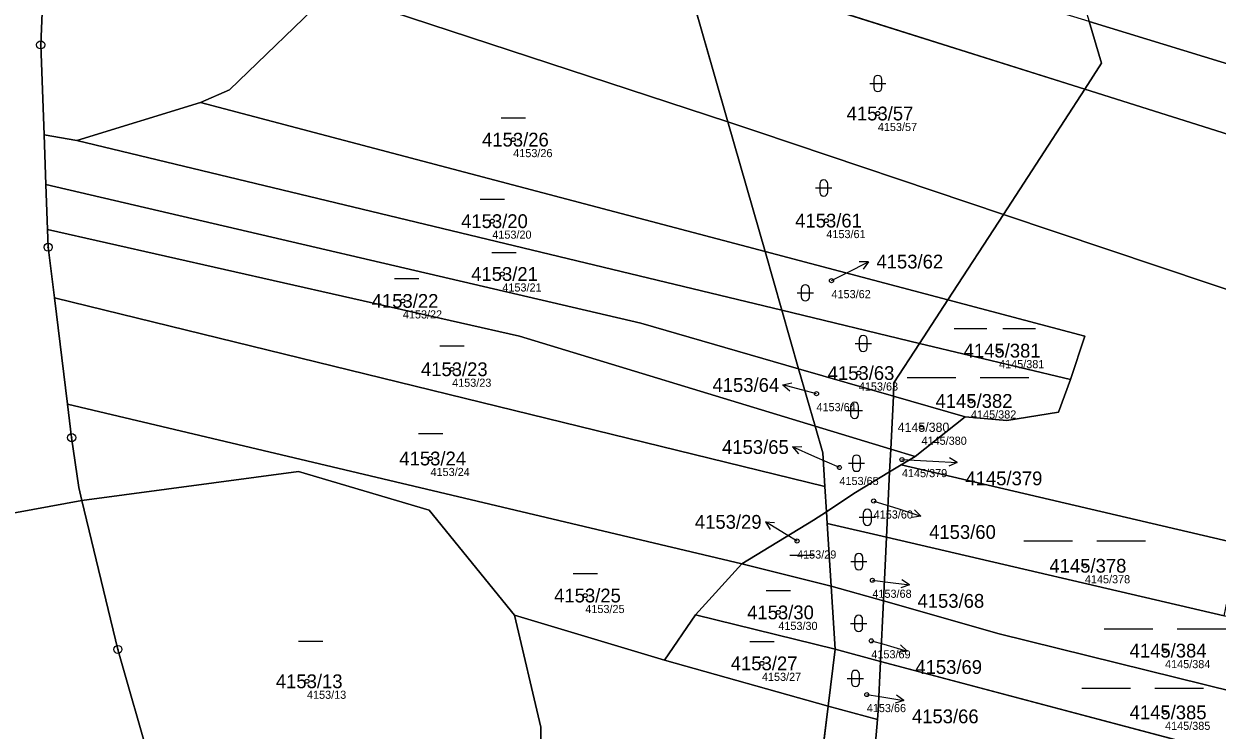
# Model space of a CAD drawing. Extents: x -739214 to -733252, y -1147612 to -1142842.
# Drawn here: x -736501.5 to -736354.4, y -1147051.9 to -1146964.8 of the extents above; entities that cross this region are included whole.
import ezdxf

# ---------------------------------------------------------------- set-up
doc = ezdxf.new("R2010")
doc.units = 0
for name, color, linetype in [('Definiční body', 7, 'Continuous'), ('Hranice parcel', 7, 'Continuous'), ('Parcelní čísla', 7, 'Continuous'), ('Polygon parcely', 7, 'Continuous'), ('Pop  PČ popisy', 7, 'Continuous'), ('Značky bodu BP', 7, 'Continuous'), ('Značky kultur', 7, 'Continuous')]:
    doc.layers.add(name, color=color, linetype=linetype)

msp = doc.modelspace()

# ---------------------------------------------------------------- linework, layer by layer
at = {"layer": 'Definiční body'}
for centre in [(-736396.25, -1146975.85), (-736441.17, -1146979.07), (-736443.75, -1146989.12), (-736402.59, -1146989.05), (-736442.51, -1146995.63), (-736401.96, -1146996.45), (-736454.77, -1146998.95), (-736381.31, -1147005.08), (-736448.7, -1147007.37), (-736398.59, -1147007.84), (-736403.81, -1147010.38), (-736384.77, -1147011.28), (-736390.87, -1147014.52), (-736451.36, -1147018.37), (-736393.28, -1147018.51), (-736400.98, -1147019.48), (-736396.76, -1147023.61), (-736406.2, -1147028.54), (-736370.74, -1147031.59), (-736396.92, -1147033.38), (-736432.29, -1147035.26), (-736408.51, -1147037.34), (-736397.05, -1147040.84), (-736360.86, -1147042.05), (-736410.53, -1147043.62), (-736466.58, -1147045.83), (-736397.61, -1147047.47), (-736360.86, -1147049.66)]:
    msp.add_circle(centre, 0.25, dxfattribs=at)
at = {"layer": 'Hranice parcel'}
for p, q in [((-736414.72, -1146976.89), (-736420.36, -1146957.18)), ((-736370.75, -1146972.84), (-736420.36, -1146957.18)), ((-736463.61, -1146960.83), (-736414.72, -1146976.89)), ((-736370.75, -1146972.84), (-736380.78, -1146988.28)), ((-736494.93, -1146979.18), (-736479.72, -1146974.48)), ((-736410.14, -1146992.86), (-736479.72, -1146974.48)), ((-736410.14, -1146992.86), (-736414.72, -1146976.89)), ((-736498.98, -1146978.47), (-736494.93, -1146979.18)), ((-736498.98, -1146978.47), (-736498.76, -1146984.58)), ((-736494.93, -1146979.18), (-736408.07, -1147000.09)), ((-736498.76, -1146984.58), (-736498.55, -1146990.15)), ((-736380.78, -1146988.28), (-736387.62, -1146998.81)), ((-736408.07, -1147000.09), (-736410.14, -1146992.86)), ((-736410.14, -1146992.86), (-736387.62, -1146998.81)), ((-736497.7, -1146998.58), (-736402.78, -1147021.81)), ((-736497.7, -1146998.58), (-736496.09, -1147011.66)), ((-736406.01, -1147007.31), (-736408.07, -1147000.09)), ((-736408.07, -1147000.09), (-736391.1, -1147004.18)), ((-736387.62, -1146998.81), (-736391.1, -1147004.18)), ((-736391.1, -1147004.18), (-736372.52, -1147008.65)), ((-736403.98, -1147014.38), (-736406.01, -1147007.31)), ((-736406.01, -1147007.31), (-736394.34, -1147010.67)), ((-736496.09, -1147011.66), (-736413.02, -1147031.37)), ((-736496.09, -1147011.66), (-736495.58, -1147015.8)), ((-736394.34, -1147010.67), (-736394.66, -1147017.23)), ((-736385.51, -1147013.22), (-736394.34, -1147010.67)), ((-736385.51, -1147013.22), (-736391.66, -1147018.14)), ((-736403.98, -1147014.38), (-736394.66, -1147017.23)), ((-736495.58, -1147015.8), (-736494.71, -1147021.94)), ((-736394.66, -1147017.23), (-736394.8, -1147020.03)), ((-736391.66, -1147018.14), (-736394.66, -1147017.23)), ((-736393.36, -1147019.17), (-736394.8, -1147020.03)), ((-736391.66, -1147018.14), (-736393.36, -1147019.17)), ((-736393.36, -1147019.17), (-736351.73, -1147028.87)), ((-736394.8, -1147020.03), (-736395.19, -1147028.08)), ((-736494.71, -1147021.94), (-736494.33, -1147023.53)), ((-736402.58, -1147024.93), (-736402.78, -1147021.81)), ((-736519.42, -1147028.13), (-736494.33, -1147023.53)), ((-736494.33, -1147023.53), (-736489.88, -1147041.9)), ((-736402.49, -1147026.38), (-736402.58, -1147024.93)), ((-736402, -1147034.09), (-736402.49, -1147026.38)), ((-736402.49, -1147026.38), (-736395.19, -1147028.08)), ((-736395.19, -1147028.08), (-736395.57, -1147035.92)), ((-736395.19, -1147028.08), (-736353.57, -1147037.76)), ((-736418.72, -1147037.63), (-736413.02, -1147031.37)), ((-736413.02, -1147031.37), (-736402, -1147034.09)), ((-736401.51, -1147041.89), (-736402, -1147034.09)), ((-736402, -1147034.09), (-736395.57, -1147035.92)), ((-736395.57, -1147035.92), (-736395.93, -1147043.37)), ((-736441, -1147037.67), (-736422.53, -1147043.22)), ((-736422.53, -1147043.22), (-736418.72, -1147037.63)), ((-736401.51, -1147041.89), (-736418.72, -1147037.63)), ((-736489.88, -1147041.9), (-736485.82, -1147056.11)), ((-736402.37, -1147048.89), (-736401.51, -1147041.89)), ((-736395.93, -1147043.37), (-736401.51, -1147041.89)), ((-736422.53, -1147043.22), (-736402.37, -1147048.89)), ((-736395.93, -1147043.37), (-736295.63, -1147069.98)), ((-736404.14, -1147063.39), (-736402.37, -1147048.89)), ((-736402.37, -1147048.89), (-736396.31, -1147050.54)), ((-736396.31, -1147050.54), (-736397.58, -1147065.22))]:
    msp.add_line(p, q, dxfattribs=at)
for points in [[(-736370.21, -1146964.53), (-736283.47, -1146991.08), (-736281.56, -1146974.57), (-736354.59, -1146951.75), (-736406.69, -1146934.83)], [(-736479.72, -1146974.48), (-736476.14, -1146972.92), (-736463.61, -1146960.83)], [(-736499.2, -1146963.41), (-736499.39, -1146967.39), (-736498.98, -1146978.47)], [(-736370.21, -1146964.53), (-736368.68, -1146969.65), (-736370.75, -1146972.84)], [(-736279.44, -1147022.3), (-736282.69, -1147000.26), (-736339.11, -1146982.83), (-736370.75, -1146972.84)], [(-736414.72, -1146976.89), (-736411.02, -1146978.1), (-736380.78, -1146988.28)], [(-736498.76, -1146984.58), (-736425.44, -1147001.7), (-736406.01, -1147007.31)], [(-736380.78, -1146988.28), (-736355.2, -1146996.9), (-736279.44, -1147022.3)], [(-736498.55, -1146990.15), (-736440.39, -1147003.28), (-736403.98, -1147014.38)], [(-736498.55, -1146990.15), (-736498.47, -1146992.33), (-736497.7, -1146998.58)], [(-736387.62, -1146998.81), (-736370.73, -1147003.28), (-736372.52, -1147008.65)], [(-736391.1, -1147004.18), (-736394.26, -1147009.04), (-736394.34, -1147010.67)], [(-736372.52, -1147008.65), (-736373.99, -1147012.67), (-736380.36, -1147013.67), (-736385.51, -1147013.22)], [(-736402.78, -1147021.81), (-736403.04, -1147017.67), (-736403.98, -1147014.38)], [(-736441, -1147037.67), (-736451.53, -1147024.75), (-736467.62, -1147019.98), (-736494.33, -1147023.53)], [(-736394.8, -1147020.03), (-736399.2, -1147022.69), (-736402.58, -1147024.93)], [(-736413.02, -1147031.37), (-736404.18, -1147025.99), (-736402.58, -1147024.93)], [(-736395.57, -1147035.92), (-736381.3, -1147040), (-736337.78, -1147050.74), (-736297.53, -1147062.15)], [(-736437.73, -1147054.73), (-736437.77, -1147051.48), (-736441, -1147037.67)], [(-736395.93, -1147043.37), (-736396.22, -1147049.48), (-736396.31, -1147050.54)]]:
    msp.add_lwpolyline(points, dxfattribs=at)
at = {"layer": 'Polygon parcely'}
for points in [[(-736479.72, -1146974.48), (-736476.14, -1146972.92), (-736463.61, -1146960.83), (-736450.63, -1146947.63), (-736443.25, -1146941.81), (-736421.71, -1146930.31), (-736416.68, -1146929.01), (-736415.98, -1146924.1), (-736409.93, -1146915.22), (-736431.15, -1146920.99), (-736444.67, -1146924.67), (-736482.18, -1146957.72), (-736499.2, -1146963.41), (-736499.39, -1146967.39), (-736498.98, -1146978.47), (-736494.93, -1146979.18)], [(-736281.56, -1146974.57), (-736354.59, -1146951.75), (-736406.69, -1146934.83), (-736401.95, -1146942.67), (-736371.11, -1146961.51), (-736370.21, -1146964.53), (-736283.47, -1146991.08)], [(-736450.63, -1146947.63), (-736463.61, -1146960.83), (-736414.72, -1146976.89), (-736420.36, -1146957.18)], [(-736420.36, -1146957.18), (-736370.75, -1146972.84), (-736368.68, -1146969.65), (-736370.21, -1146964.53), (-736399.96, -1146955.42), (-736419.56, -1146949.26), (-736420.58, -1146956.41)], [(-736494.33, -1147023.53), (-736494.71, -1147021.94), (-736495.58, -1147015.8), (-736496.09, -1147011.66), (-736497.7, -1146998.58), (-736498.47, -1146992.33), (-736498.55, -1146990.15), (-736498.76, -1146984.58), (-736498.98, -1146978.47), (-736499.39, -1146967.39), (-736499.2, -1146963.41), (-736524.58, -1146952.15), (-736524.67, -1146953.1), (-736524.91, -1146956.33), (-736525.29, -1146976.58), (-736522.39, -1147006.49), (-736519.42, -1147028.13)], [(-736370.75, -1146972.84), (-736420.36, -1146957.18), (-736414.72, -1146976.89), (-736411.02, -1146978.1), (-736380.78, -1146988.28)], [(-736410.14, -1146992.86), (-736414.72, -1146976.89), (-736463.61, -1146960.83), (-736476.14, -1146972.92), (-736479.72, -1146974.48)], [(-736339.11, -1146982.83), (-736370.75, -1146972.84), (-736380.78, -1146988.28), (-736355.2, -1146996.9), (-736279.44, -1147022.3), (-736282.69, -1147000.26)], [(-736408.07, -1147000.09), (-736410.14, -1146992.86), (-736479.72, -1146974.48), (-736494.93, -1146979.18)], [(-736387.62, -1146998.81), (-736380.78, -1146988.28), (-736411.02, -1146978.1), (-736414.72, -1146976.89), (-736410.14, -1146992.86)], [(-736498.76, -1146984.58), (-736425.44, -1147001.7), (-736406.01, -1147007.31), (-736408.07, -1147000.09), (-736494.93, -1146979.18), (-736498.98, -1146978.47)], [(-736403.98, -1147014.38), (-736406.01, -1147007.31), (-736425.44, -1147001.7), (-736498.76, -1146984.58), (-736498.55, -1146990.15), (-736440.39, -1147003.28)], [(-736279.44, -1147022.3), (-736355.2, -1146996.9), (-736380.78, -1146988.28), (-736387.62, -1146998.81), (-736370.73, -1147003.28), (-736372.52, -1147008.65), (-736373.99, -1147012.67), (-736380.36, -1147013.67), (-736385.51, -1147013.22), (-736391.66, -1147018.14), (-736393.36, -1147019.17), (-736351.73, -1147028.87), (-736313.64, -1147025.45), (-736291.38, -1147045.81), (-736271.13, -1147047.16), (-736278.9, -1147028.61)], [(-736403.04, -1147017.67), (-736403.98, -1147014.38), (-736440.39, -1147003.28), (-736498.55, -1146990.15), (-736498.47, -1146992.33), (-736497.7, -1146998.58), (-736402.78, -1147021.81)], [(-736408.07, -1147000.09), (-736391.1, -1147004.18), (-736387.62, -1146998.81), (-736410.14, -1146992.86)], [(-736413.02, -1147031.37), (-736404.18, -1147025.99), (-736402.58, -1147024.93), (-736402.78, -1147021.81), (-736497.7, -1146998.58), (-736496.09, -1147011.66)], [(-736406.01, -1147007.31), (-736394.34, -1147010.67), (-736394.26, -1147009.04), (-736391.1, -1147004.18), (-736408.07, -1147000.09)], [(-736387.62, -1146998.81), (-736391.1, -1147004.18), (-736372.52, -1147008.65), (-736370.73, -1147003.28)], [(-736394.26, -1147009.04), (-736394.34, -1147010.67), (-736385.51, -1147013.22), (-736380.36, -1147013.67), (-736373.99, -1147012.67), (-736372.52, -1147008.65), (-736391.1, -1147004.18)], [(-736394.66, -1147017.23), (-736394.34, -1147010.67), (-736406.01, -1147007.31), (-736403.98, -1147014.38)], [(-736441, -1147037.67), (-736422.53, -1147043.22), (-736418.72, -1147037.63), (-736413.02, -1147031.37), (-736496.09, -1147011.66), (-736495.58, -1147015.8), (-736494.71, -1147021.94), (-736494.33, -1147023.53), (-736467.62, -1147019.98), (-736451.53, -1147024.75)], [(-736394.34, -1147010.67), (-736394.66, -1147017.23), (-736391.66, -1147018.14), (-736385.51, -1147013.22)], [(-736394.8, -1147020.03), (-736394.66, -1147017.23), (-736403.98, -1147014.38), (-736403.04, -1147017.67), (-736402.78, -1147021.81), (-736402.58, -1147024.93), (-736399.2, -1147022.69)], [(-736394.66, -1147017.23), (-736394.8, -1147020.03), (-736393.36, -1147019.17), (-736391.66, -1147018.14)], [(-736393.36, -1147019.17), (-736394.8, -1147020.03), (-736395.19, -1147028.08), (-736353.57, -1147037.76), (-736351.73, -1147028.87)], [(-736441, -1147037.67), (-736451.53, -1147024.75), (-736467.62, -1147019.98), (-736494.33, -1147023.53), (-736489.88, -1147041.9), (-736485.82, -1147056.11), (-736437.56, -1147070.61), (-736437.73, -1147054.73), (-736437.77, -1147051.48)], [(-736402.58, -1147024.93), (-736402.49, -1147026.38), (-736395.19, -1147028.08), (-736394.8, -1147020.03), (-736399.2, -1147022.69)], [(-736472.35, -1147143.35), (-736472.88, -1147120.96), (-736463.55, -1147107.62), (-736466.2, -1147102.77), (-736473, -1147089.54), (-736481.97, -1147067.18), (-736485.82, -1147056.11), (-736489.88, -1147041.9), (-736494.33, -1147023.53), (-736519.42, -1147028.13), (-736518.52, -1147034.68), (-736515.44, -1147044.89), (-736507.46, -1147071.67), (-736507.2, -1147072.55), (-736502.19, -1147085.46), (-736498.84, -1147094.11), (-736498.68, -1147094.44), (-736486.32, -1147120.19), (-736482.73, -1147126.2), (-736476.26, -1147137.23)], [(-736402.49, -1147026.38), (-736402.58, -1147024.93), (-736404.18, -1147025.99), (-736413.02, -1147031.37), (-736402, -1147034.09)], [(-736402, -1147034.09), (-736395.57, -1147035.92), (-736395.19, -1147028.08), (-736402.49, -1147026.38)], [(-736395.57, -1147035.92), (-736381.3, -1147040), (-736337.78, -1147050.74), (-736297.53, -1147062.15), (-736297.19, -1147053.53), (-736331.31, -1147044.36), (-736353.57, -1147037.76), (-736395.19, -1147028.08)], [(-736401.51, -1147041.89), (-736402, -1147034.09), (-736413.02, -1147031.37), (-736418.72, -1147037.63)], [(-736395.93, -1147043.37), (-736395.57, -1147035.92), (-736402, -1147034.09), (-736401.51, -1147041.89)], [(-736395.93, -1147043.37), (-736295.63, -1147069.98), (-736297.53, -1147062.15), (-736337.78, -1147050.74), (-736381.3, -1147040), (-736395.57, -1147035.92)], [(-736437.73, -1147054.73), (-736404.14, -1147063.39), (-736402.37, -1147048.89), (-736422.53, -1147043.22), (-736441, -1147037.67), (-736437.77, -1147051.48)], [(-736402.37, -1147048.89), (-736401.51, -1147041.89), (-736418.72, -1147037.63), (-736422.53, -1147043.22)], [(-736401.51, -1147041.89), (-736402.37, -1147048.89), (-736396.31, -1147050.54), (-736396.22, -1147049.48), (-736395.93, -1147043.37)], [(-736402.37, -1147048.89), (-736404.14, -1147063.39), (-736397.58, -1147065.22), (-736396.31, -1147050.54)]]:
    msp.add_lwpolyline(points, close=True, dxfattribs=at)
for points in [[(-736354.59, -1146951.75), (-736281.56, -1146974.57), (-736283.47, -1146991.08), (-736370.21, -1146964.53), (-736368.68, -1146969.65), (-736370.75, -1146972.84), (-736339.11, -1146982.83), (-736282.69, -1147000.26), (-736279.44, -1147022.3), (-736278.9, -1147028.61), (-736271.13, -1147047.16), (-736261.69, -1147063.03), (-736247.55, -1147076.5)], [(-736105.45, -1147115.99), (-736108.07, -1147110.02), (-736109.98, -1147105.68), (-736111.89, -1147103.7), (-736144.58, -1147099.47), (-736228.13, -1147087.06), (-736282.09, -1147076.06), (-736295.63, -1147069.98), (-736395.93, -1147043.37), (-736396.22, -1147049.48), (-736396.31, -1147050.54), (-736397.58, -1147065.22), (-736398.87, -1147080.28), (-736399.1, -1147082.9), (-736395.51, -1147093.81), (-736389.36, -1147119.32)]]:
    msp.add_lwpolyline(points, dxfattribs=at)
at = {"layer": 'Pop  PČ popisy'}
for p, q in [((-736400.08, -1146995.48), (-736397.41, -1146994.12)), ((-736397.41, -1146994.12), (-736398.53, -1146994.13)), ((-736397.41, -1146994.12), (-736398.07, -1146995.02)), ((-736401.96, -1146996.45), (-736400.08, -1146995.48)), ((-736407.94, -1147009.28), (-736406.84, -1147009.06)), ((-736405.04, -1147010.06), (-736407.94, -1147009.28)), ((-736407.94, -1147009.28), (-736407.1, -1147010.03)), ((-736403.81, -1147010.38), (-736405.04, -1147010.06)), ((-736406.75, -1147016.94), (-736405.63, -1147016.89)), ((-736404.01, -1147018.16), (-736406.75, -1147016.94)), ((-736406.75, -1147016.94), (-736406.04, -1147017.8)), ((-736400.98, -1147019.48), (-736404.01, -1147018.16)), ((-736393.28, -1147018.51), (-736389.46, -1147018.7)), ((-736389.46, -1147018.7), (-736386.46, -1147018.86)), ((-736386.46, -1147018.86), (-736387.49, -1147019.3)), ((-736386.46, -1147018.86), (-736387.44, -1147018.3)), ((-736396.76, -1147023.61), (-736393.79, -1147024.55)), ((-736393.79, -1147024.55), (-736390.94, -1147025.48)), ((-736390.94, -1147025.48), (-736391.73, -1147024.69)), ((-736407.54, -1147027.73), (-736410.11, -1147026.18)), ((-736410.11, -1147026.18), (-736409, -1147026.27)), ((-736410.11, -1147026.18), (-736409.51, -1147027.13)), ((-736390.94, -1147025.48), (-736392.04, -1147025.64)), ((-736406.2, -1147028.54), (-736407.54, -1147027.73)), ((-736396.92, -1147033.38), (-736395.34, -1147033.57)), ((-736395.34, -1147033.57), (-736392.36, -1147033.94)), ((-736392.36, -1147033.94), (-736393.29, -1147033.32)), ((-736392.36, -1147033.94), (-736393.42, -1147034.31)), ((-736397.05, -1147040.84), (-736395.52, -1147041.27)), ((-736395.52, -1147041.27), (-736392.64, -1147042.1)), ((-736392.64, -1147042.1), (-736393.74, -1147042.3)), ((-736392.64, -1147042.1), (-736393.46, -1147041.34)), ((-736397.61, -1147047.47), (-736396.02, -1147047.71)), ((-736396.02, -1147047.71), (-736393.06, -1147048.18)), ((-736393.06, -1147048.18), (-736394.12, -1147048.52)), ((-736393.06, -1147048.18), (-736393.97, -1147047.53))]:
    msp.add_line(p, q, dxfattribs=at)
at = {"layer": 'Značky bodu BP'}
for centre, radius in [((-736499.39, -1146967.39), 0.5), ((-736499.39, -1146967.39), 0.0303), ((-736498.47, -1146992.33), 0.5), ((-736498.47, -1146992.33), 0.0303), ((-736495.58, -1147015.8), 0.5), ((-736495.58, -1147015.8), 0.0303), ((-736489.88, -1147041.9), 0.5), ((-736489.88, -1147041.9), 0.0303)]:
    msp.add_circle(centre, radius, dxfattribs=at)
at = {"layer": 'Značky kultur'}
for p, q in [((-736397.25, -1146972.15), (-736395.25, -1146972.15)), ((-736396.75, -1146971.65), (-736396.75, -1146972.65)), ((-736395.75, -1146972.65), (-736395.75, -1146971.65)), ((-736442.67, -1146976.37), (-736439.67, -1146976.37)), ((-736403.91, -1146985.03), (-736401.91, -1146985.03)), ((-736403.41, -1146984.53), (-736403.41, -1146985.53)), ((-736402.41, -1146985.53), (-736402.41, -1146984.53)), ((-736445.25, -1146986.42), (-736442.25, -1146986.42)), ((-736443.8, -1146992.99), (-736440.8, -1146992.99)), ((-736455.81, -1146996.2), (-736452.81, -1146996.2)), ((-736406.18, -1146997.95), (-736404.18, -1146997.95)), ((-736405.68, -1146997.45), (-736405.68, -1146998.45)), ((-736404.68, -1146998.45), (-736404.68, -1146997.45)), ((-736386.86, -1147002.34), (-736382.84, -1147002.34)), ((-736380.83, -1147002.34), (-736376.81, -1147002.34)), ((-736450.2, -1147004.48), (-736447.2, -1147004.48)), ((-736399.05, -1147004.2), (-736397.05, -1147004.2)), ((-736398.55, -1147003.7), (-736398.55, -1147004.7)), ((-736397.55, -1147004.7), (-736397.55, -1147003.7)), ((-736392.65, -1147008.39), (-736386.65, -1147008.39)), ((-736383.65, -1147008.39), (-736377.65, -1147008.39)), ((-736400.12, -1147012.44), (-736398.12, -1147012.44)), ((-736399.62, -1147011.94), (-736399.62, -1147012.94)), ((-736398.62, -1147012.94), (-736398.62, -1147011.94)), ((-736452.86, -1147015.28), (-736449.86, -1147015.28)), ((-736399.88, -1147018.95), (-736397.88, -1147018.95)), ((-736399.38, -1147018.45), (-736399.38, -1147019.45)), ((-736398.38, -1147019.45), (-736398.38, -1147018.45)), ((-736398.54, -1147025.62), (-736396.54, -1147025.62)), ((-736398.04, -1147025.12), (-736398.04, -1147026.12)), ((-736397.04, -1147026.12), (-736397.04, -1147025.12)), ((-736378.28, -1147028.5), (-736372.28, -1147028.5)), ((-736369.28, -1147028.5), (-736363.28, -1147028.5)), ((-736407.11, -1147030.28), (-736404.11, -1147030.28)), ((-736399.09, -1147030.58), (-736399.09, -1147031.58)), ((-736398.09, -1147031.58), (-736398.09, -1147030.58)), ((-736399.59, -1147031.08), (-736397.59, -1147031.08)), ((-736433.79, -1147032.56), (-736430.79, -1147032.56)), ((-736410.01, -1147034.64), (-736407.01, -1147034.64)), ((-736399.12, -1147038.19), (-736399.12, -1147039.19)), ((-736398.12, -1147039.19), (-736398.12, -1147038.19)), ((-736399.62, -1147038.69), (-736397.62, -1147038.69)), ((-736368.35, -1147039.35), (-736362.35, -1147039.35)), ((-736359.35, -1147039.35), (-736353.35, -1147039.35)), ((-736467.62, -1147040.87), (-736464.62, -1147040.87)), ((-736412.03, -1147040.92), (-736409.03, -1147040.92)), ((-736400.01, -1147045.48), (-736398.01, -1147045.48)), ((-736399.51, -1147044.98), (-736399.51, -1147045.98)), ((-736398.51, -1147045.98), (-736398.51, -1147044.98)), ((-736371.13, -1147046.68), (-736365.13, -1147046.68)), ((-736362.13, -1147046.68), (-736356.13, -1147046.68))]:
    msp.add_line(p, q, dxfattribs=at)
for centre, start, end in [((-736396.25, -1146971.65), 0, 180), ((-736396.25, -1146972.65), 180, 359.9879), ((-736402.91, -1146984.53), 0, 180), ((-736402.91, -1146985.53), 180, 359.9879), ((-736405.18, -1146997.45), 0, 180), ((-736405.18, -1146998.45), 180, 359.9879), ((-736398.05, -1147003.7), 0, 180), ((-736398.05, -1147004.7), 180, 359.9879), ((-736399.12, -1147011.94), 0, 180), ((-736399.12, -1147012.94), 180, 359.9879), ((-736398.88, -1147018.45), 0, 180), ((-736398.88, -1147019.45), 180, 359.9879), ((-736397.54, -1147025.12), 0, 180), ((-736397.54, -1147026.12), 180, 359.9879), ((-736398.59, -1147030.58), 0, 180), ((-736398.59, -1147031.58), 180, 359.9879), ((-736398.62, -1147038.19), 0, 180), ((-736398.62, -1147039.19), 180, 359.9879), ((-736399.01, -1147044.98), 0, 180), ((-736399.01, -1147045.98), 180, 359.9879)]:
    msp.add_arc(centre, 0.5, start, end, dxfattribs=at)

# ---------------------------------------------------------------- texts
at = {"layer": 'Definiční body'}
for s, p in [('4153/57', (-736396.25, -1146978.01)), ('4153/26', (-736441.17, -1146981.23)), ('4153/20', (-736443.75, -1146991.28)), ('4153/61', (-736402.59, -1146991.21)), ('4153/21', (-736442.51, -1146997.79)), ('4153/62', (-736401.96, -1146998.61)), ('4153/22', (-736454.77, -1147001.11)), ('4145/381', (-736381.31, -1147007.24)), ('4153/23', (-736448.7, -1147009.53)), ('4153/63', (-736398.59, -1147010)), ('4153/64', (-736403.81, -1147012.54)), ('4145/382', (-736384.77, -1147013.44)), ('4145/380', (-736390.87, -1147016.68)), ('4153/24', (-736451.36, -1147020.53)), ('4153/65', (-736400.98, -1147021.64)), ('4145/379', (-736393.28, -1147020.67)), ('4153/60', (-736396.76, -1147025.77)), ('4153/29', (-736406.2, -1147030.7)), ('4145/378', (-736370.74, -1147033.75)), ('4153/68', (-736396.92, -1147035.54)), ('4153/25', (-736432.29, -1147037.42)), ('4153/30', (-736408.51, -1147039.5)), ('4153/69', (-736397.05, -1147043)), ('4145/384', (-736360.86, -1147044.21)), ('4153/27', (-736410.53, -1147045.78)), ('4153/13', (-736466.58, -1147047.99)), ('4153/66', (-736397.61, -1147049.63)), ('4145/385', (-736360.86, -1147051.82))]:
    msp.add_text(s, height=1, dxfattribs=at).set_placement(p)
at = {"layer": 'Parcelní čísla'}
for s, height, p in [('4153/57', 1.7, (-736400.09, -1146976.7)), ('4153/26', 1.7, (-736445.01, -1146979.92)), ('4153/20', 1.7, (-736447.59, -1146989.97)), ('4153/61', 1.7, (-736406.43, -1146989.9)), ('4153/62', 1.7, (-736396.42, -1146994.95)), ('4153/21', 1.7, (-736446.35, -1146996.48)), ('4153/22', 1.7, (-736458.61, -1146999.8)), ('4145/381', 1.7, (-736385.68, -1147005.93)), ('4153/23', 1.7, (-736452.54, -1147008.22)), ('4153/63', 1.7, (-736402.43, -1147008.69)), ('4153/64', 1.7, (-736416.62, -1147010.16)), ('4145/382', 1.7, (-736389.14, -1147012.13)), ('4145/380', 1.14, (-736393.8, -1147015.09)), ('4153/65', 1.7, (-736415.44, -1147017.81)), ('4153/24', 1.7, (-736455.2, -1147019.22)), ('4145/379', 1.7, (-736385.46, -1147021.67)), ('4153/29', 1.7, (-736418.79, -1147027.03)), ('4153/60', 1.7, (-736389.93, -1147028.28)), ('4145/378', 1.7, (-736375.11, -1147032.44)), ('4153/25', 1.7, (-736436.13, -1147036.11)), ('4153/68', 1.7, (-736391.36, -1147036.77)), ('4153/30', 1.7, (-736412.35, -1147038.19)), ('4145/384', 1.7, (-736365.23, -1147042.9)), ('4153/27', 1.7, (-736414.37, -1147044.47)), ('4153/69', 1.7, (-736391.63, -1147044.92)), ('4153/13', 1.7, (-736470.42, -1147046.68)), ('4153/66', 1.7, (-736392.05, -1147051)), ('4145/385', 1.7, (-736365.23, -1147050.51))]:
    msp.add_text(s, height=height, dxfattribs=at).set_placement(p)

doc.saveas('drawing.dxf')
